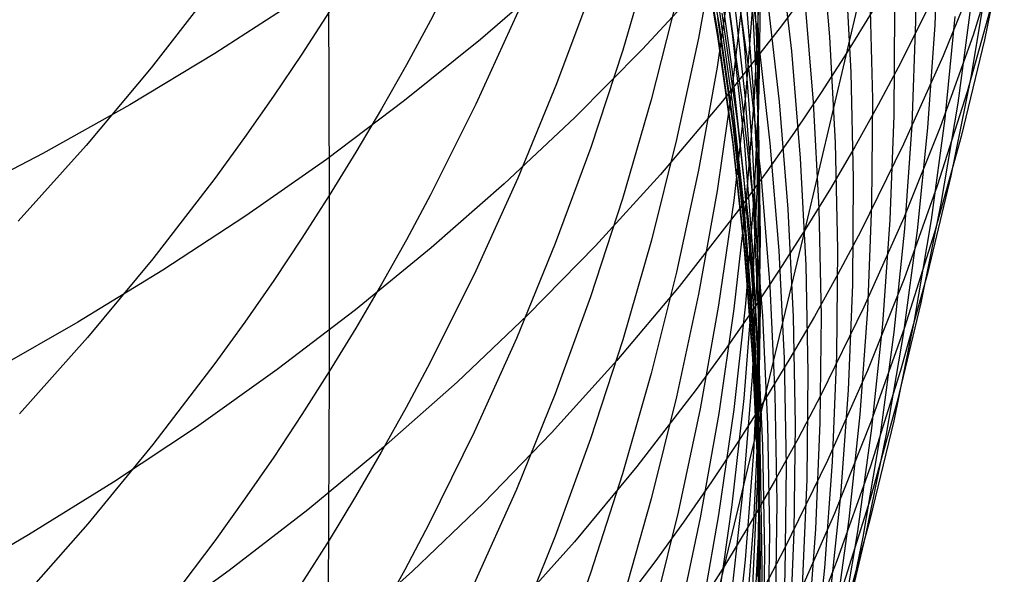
# Model space of a CAD drawing. Extents: x -383 to 1849, y -1185 to -529.
# Tile 675 of 870: x 1801.6 to 1806.04, y -1105.01 to -1102.5. Entities that reach past the tile are written whole.
import ezdxf

# ---------------------------------------------------------------- set-up
doc = ezdxf.new("R2010")
doc.units = 0
doc.layers.add('PREDEFINITO', color=7, linetype='CONTINUOUS')

msp = doc.modelspace()

# ---------------------------------------------------------------- linework, layer by layer
at = {"layer": 'PREDEFINITO'}
for p, q in [((1802.9865, -1101.6175, 619.7244), (1802.994, -1103.2984, 616.3244)), ((1805.1417, -1103.4522, 535.1907), (1805.5225, -1101.8287, 531.9246)), ((1804.8688, -1102.0285, 591.5961), (1804.9071, -1102.5132, 591.6704)), ((1805.6419, -1102.042, 552.9338), (1805.6397, -1102.5118, 552.787)), ((1804.6605, -1102.084, 577.9383), (1804.7442, -1102.5682, 577.9322)), ((1804.6612, -1102.0767, 574.6128), (1804.745, -1102.5603, 574.5882)), ((1804.6692, -1102.0473, 572.9781), (1804.7533, -1102.5301, 572.9472)), ((1804.7441, -1102.0809, 584.7192), (1804.8126, -1102.5668, 584.753)), ((1805.7428, -1102.061, 551.1642), (1805.726, -1102.5275, 551.0072)), ((1803.6554, -1102.1022, 615.8072), (1803.4501, -1102.5082, 615.9827)), ((1804.7439, -1102.1267, 606.0381), (1804.6602, -1102.588, 606.1856)), ((1804.6617, -1102.0978, 576.3033), (1804.7456, -1102.5811, 576.2828)), ((1804.8124, -1102.1288, 588.1558), (1804.8657, -1102.615, 588.2099)), ((1804.8578, -1102.0969, 566.4471), (1804.9277, -1102.5785, 566.3787)), ((1805.21, -1102.1038, 559.789), (1805.2511, -1102.5822, 559.682)), ((1805.0236, -1102.167, 563.127), (1805.079, -1102.6477, 563.0394)), ((1806.0321, -1102.1538, 539.9641), (1805.8986, -1102.5745, 539.7522)), ((1806.0398, -1102.1543, 543.8148), (1805.9503, -1102.5955, 543.6195)), ((1804.4473, -1102.1978, 609.8862), (1804.318, -1102.642, 610.0478)), ((1804.9016, -1102.1761, 593.366), (1804.9244, -1102.6609, 593.4502)), ((1804.7436, -1102.252, 582.9918), (1804.812, -1102.7384, 583.0167)), ((1804.8121, -1102.2529, 604.2022), (1804.7437, -1102.7197, 604.3414)), ((1804.8182, -1102.2532, 568.0689), (1804.8877, -1102.7361, 568.0097)), ((1805.9271, -1102.2629, 537.919), (1805.764, -1102.6682, 537.7006)), ((1804.0054, -1102.3087, 527.0685), (1803.6756, -1102.594, 526.8449)), ((1804.9245, -1102.2824, 595.1468), (1804.9321, -1102.766, 595.2406)), ((1805.3212, -1102.2659, 558.0549), (1805.3473, -1102.7435, 557.9377)), ((1804.6988, -1102.3214, 529.3745), (1804.4065, -1102.6388, 529.1463)), ((1804.8655, -1102.3364, 602.3741), (1804.8123, -1102.8079, 602.5045)), ((1804.8687, -1102.3369, 589.9059), (1804.9071, -1102.8231, 589.9704)), ((1804.9398, -1102.3456, 596.9373), (1804.9324, -1102.8268, 597.0404)), ((1805.7653, -1102.3099, 535.8558), (1805.5728, -1102.698, 535.632)), ((1805.9642, -1102.316, 545.6205), (1805.889, -1102.7645, 545.4343)), ((1802.47, -1102.3621, 620.082), (1802.1902, -1102.7218, 620.2548)), ((1804.1795, -1102.3638, 611.9049), (1804.0198, -1102.7948, 612.0714)), ((1804.7439, -1102.3906, 581.2718), (1804.8125, -1102.8774, 581.2882)), ((1804.7872, -1102.3829, 569.6942), (1804.8562, -1102.8673, 569.6441)), ((1804.815, -1102.3608, 586.4604), (1804.8685, -1102.8477, 586.5042)), ((1804.9098, -1102.373, 600.5512), (1804.8719, -1102.8482, 600.6727)), ((1804.9332, -1102.3777, 598.7394), (1804.9106, -1102.8562, 598.8518)), ((1804.9692, -1102.3933, 564.75), (1805.0239, -1102.876, 564.6716)), ((1805.1622, -1102.3601, 531.5759), (1805.0347, -1102.5331, 531.4611)), ((1805.1376, -1102.3962, 561.4103), (1805.178, -1102.877, 561.3125)), ((1805.4333, -1102.3872, 556.3099), (1805.4448, -1102.8629, 556.1824)), ((1802.8499, -1102.4167, 524.5547), (1802.477, -1102.658, 524.3436)), ((1804.5611, -1102.4148, 608.0345), (1804.447, -1102.8663, 608.1887)), ((1805.8906, -1102.4273, 547.4238), (1805.8298, -1102.8822, 547.2469)), ((1805.9913, -1102.4009, 541.7918), (1805.8721, -1102.8304, 541.5882)), ((1802.9935, -1102.47, 618.0302), (1802.8699, -1102.661, 618.1173)), ((1803.8453, -1102.4711, 613.9404), (1803.6553, -1102.887, 614.1106)), ((1804.7655, -1102.4756, 571.3219), (1804.8343, -1102.9609, 571.2812)), ((1805.4442, -1102.468, 533.6653), (1805.331, -1102.6515, 533.5517)), ((1805.5437, -1102.4646, 554.5548), (1805.5409, -1102.9371, 554.4173)), ((1803.4501, -1102.5082, 615.9827), (1803.3418, -1102.7085, 616.0693)), ((1804.7464, -1102.4959, 579.5517), (1804.8151, -1102.9825, 579.5585)), ((1804.7533, -1102.5301, 572.9472), (1804.8222, -1103.0157, 572.916)), ((1804.9071, -1102.5132, 591.6704), (1804.9302, -1102.9991, 591.7449)), ((1805.6397, -1102.5118, 552.787), (1805.6224, -1102.9809, 552.6395)), ((1805.726, -1102.5275, 551.0072), (1805.6939, -1102.9928, 550.8496)), ((1805.8171, -1102.4904, 549.2225), (1805.7708, -1102.9505, 549.0553)), ((1804.7442, -1102.5682, 577.9322), (1804.8127, -1103.0551, 577.9261)), ((1804.745, -1102.5603, 574.5882), (1804.8135, -1103.0467, 574.5635)), ((1805.0347, -1102.5331, 531.4611), (1804.7689, -1102.8726, 531.2338)), ((1804.8126, -1102.5668, 584.753), (1804.8659, -1103.0548, 584.787)), ((1805.8986, -1102.5745, 539.7522), (1805.7499, -1102.9899, 539.5413)), ((1803.6756, -1102.594, 526.8449), (1803.334, -1102.8697, 526.6257)), ((1804.6602, -1102.588, 606.1856), (1804.5613, -1103.0462, 606.332)), ((1804.7456, -1102.5811, 576.2828), (1804.8144, -1103.0672, 576.2623)), ((1804.8657, -1102.615, 588.2099), (1804.9038, -1103.1029, 588.2642)), ((1804.9277, -1102.5785, 566.3787), (1804.9824, -1103.0623, 566.3097)), ((1805.2511, -1102.5822, 559.682), (1805.277, -1103.0616, 559.5741)), ((1805.9503, -1102.5955, 543.6195), (1805.8455, -1103.0329, 543.4245)), ((1802.477, -1102.658, 524.3436), (1802.0941, -1102.8889, 524.1379)), ((1802.8699, -1102.661, 618.1173), (1802.7427, -1102.8499, 618.2035)), ((1804.4065, -1102.6388, 529.1463), (1804.1012, -1102.9472, 528.9219)), ((1804.318, -1102.642, 610.0478), (1804.1734, -1103.0815, 610.2077)), ((1804.9244, -1102.6609, 593.4502), (1804.932, -1103.1462, 593.5345)), ((1805.079, -1102.6477, 563.0394), (1805.1192, -1103.13, 562.9509)), ((1805.331, -1102.6515, 533.5517), (1805.214, -1102.8329, 533.4387)), ((1803.3418, -1102.7085, 616.0693), (1803.2296, -1102.9071, 616.1552)), ((1805.5728, -1102.698, 535.632), (1805.4708, -1102.8894, 535.5209)), ((1805.764, -1102.6682, 537.7006), (1805.5856, -1103.0672, 537.4836)), ((1802.1902, -1102.7218, 620.2548), (1801.8966, -1103.0728, 620.4233)), ((1804.7437, -1102.7197, 604.3414), (1804.66, -1103.1838, 604.4797)), ((1804.812, -1102.7384, 583.0167), (1804.8652, -1103.2271, 583.0418)), ((1804.8877, -1102.7361, 568.0097), (1804.942, -1103.2211, 567.9499)), ((1805.3473, -1102.7435, 557.9377), (1805.3583, -1103.2217, 557.8195)), ((1804.0198, -1102.7948, 612.0714), (1803.8449, -1103.2202, 612.2357)), ((1804.9321, -1102.766, 595.2406), (1804.9245, -1103.2495, 595.3344)), ((1805.889, -1102.7645, 545.4343), (1805.7986, -1103.2097, 545.248)), ((1804.8123, -1102.8079, 602.5045), (1804.7438, -1103.2774, 602.6344)), ((1804.9071, -1102.8231, 589.9704), (1804.9302, -1103.3103, 590.035)), ((1804.9324, -1102.8268, 597.0404), (1804.9099, -1103.3075, 597.1434)), ((1805.214, -1102.8329, 533.4387), (1805.0932, -1103.0123, 533.3264)), ((1805.8721, -1102.8304, 541.5882), (1805.7376, -1103.2551, 541.3851)), ((1802.7427, -1102.8499, 618.2035), (1802.6117, -1103.0368, 618.2887)), ((1803.334, -1102.8697, 526.6257), (1802.9812, -1103.1354, 526.4111)), ((1804.447, -1102.8663, 608.1887), (1804.3176, -1103.3136, 608.3415)), ((1804.7689, -1102.8726, 531.2338), (1804.4891, -1103.2033, 531.0098)), ((1804.8125, -1102.8774, 581.2882), (1804.8658, -1103.3663, 581.3047)), ((1804.8719, -1102.8482, 600.6727), (1804.8189, -1103.3218, 600.7937)), ((1804.8562, -1102.8673, 569.6441), (1804.91, -1103.3539, 569.5936)), ((1804.8685, -1102.8477, 586.5042), (1804.9068, -1103.3362, 586.5481)), ((1804.9106, -1102.8562, 598.8518), (1804.8728, -1103.3337, 598.9639)), ((1805.0239, -1102.876, 564.6716), (1805.0634, -1103.3603, 564.5924)), ((1805.178, -1102.877, 561.3125), (1805.2032, -1103.3589, 561.2139)), ((1805.4448, -1102.8629, 556.1824), (1805.4411, -1103.3386, 556.0541)), ((1805.8298, -1102.8822, 547.2469), (1805.7538, -1103.3342, 547.0698)), ((1802.0941, -1102.8889, 524.1379), (1801.7018, -1103.109, 523.9378)), ((1803.2296, -1102.9071, 616.1552), (1803.1137, -1103.1037, 616.2402)), ((1803.6553, -1102.887, 614.1106), (1803.45, -1103.2963, 614.278)), ((1805.4708, -1102.8894, 535.5209), (1805.3649, -1103.0789, 535.4102)), ((1804.1012, -1102.9472, 528.9219), (1803.7833, -1103.2461, 528.7014)), ((1804.8343, -1102.9609, 571.2812), (1804.8879, -1103.4483, 571.24)), ((1805.5409, -1102.9371, 554.4173), (1805.5229, -1103.409, 554.2791)), ((1805.7708, -1102.9505, 549.0553), (1805.7093, -1103.4084, 548.8876)), ((1804.8151, -1102.9825, 579.5585), (1804.8686, -1103.4713, 579.5653)), ((1804.8222, -1103.0157, 572.916), (1804.8759, -1103.5035, 572.8846)), ((1804.9302, -1102.9991, 591.7449), (1804.938, -1103.4855, 591.8195)), ((1805.0932, -1103.0123, 533.3264), (1804.9687, -1103.1897, 533.2148)), ((1805.7499, -1102.9899, 539.5413), (1805.5859, -1103.3996, 539.3315)), ((1805.6224, -1102.9809, 552.6395), (1805.5898, -1103.4489, 552.4913)), ((1805.6939, -1102.9928, 550.8496), (1805.6468, -1103.4565, 550.6915)), ((1802.6117, -1103.0368, 618.2887), (1802.4771, -1103.2217, 618.373)), ((1804.5613, -1103.0462, 606.332), (1804.4472, -1103.5006, 606.4773)), ((1804.8127, -1103.0551, 577.9261), (1804.866, -1103.5443, 577.92)), ((1804.8135, -1103.0467, 574.5635), (1804.8668, -1103.5353, 574.5385)), ((1804.8659, -1103.0548, 584.787), (1804.9039, -1103.5445, 584.8211)), ((1804.9824, -1103.0623, 566.3097), (1805.0218, -1103.5476, 566.2399)), ((1805.277, -1103.0616, 559.5741), (1805.2876, -1103.5416, 559.4654)), ((1805.8455, -1103.0329, 543.4245), (1805.7255, -1103.466, 543.2299)), ((1801.8966, -1103.0728, 620.4233), (1801.5897, -1103.4149, 620.5876)), ((1803.1137, -1103.1037, 616.2402), (1802.994, -1103.2984, 616.3244)), ((1804.1734, -1103.0815, 610.2077), (1804.0135, -1103.5159, 610.3657)), ((1804.8144, -1103.0672, 576.2623), (1804.8679, -1103.5555, 576.2416)), ((1804.9038, -1103.1029, 588.2642), (1804.9267, -1103.5918, 588.3187)), ((1805.3649, -1103.0789, 535.4102), (1805.2552, -1103.2665, 535.3002)), ((1805.5856, -1103.0672, 537.4836), (1805.3918, -1103.4595, 537.2684)), ((1801.7018, -1103.109, 523.9378), (1801.3005, -1103.3183, 523.7435)), ((1802.9812, -1103.1354, 526.4111), (1802.6176, -1103.391, 526.2014)), ((1804.932, -1103.1462, 593.5345), (1804.9244, -1103.6315, 593.6188)), ((1805.1192, -1103.13, 562.9509), (1805.1441, -1103.6133, 562.8618)), ((1804.66, -1103.1838, 604.4797), (1804.561, -1103.6448, 604.6172)), ((1804.9687, -1103.1897, 533.2148), (1804.8405, -1103.3649, 533.1039)), ((1802.4771, -1103.2217, 618.373), (1802.1972, -1103.5849, 618.5387)), ((1803.8449, -1103.2202, 612.2357), (1803.6547, -1103.6394, 612.3976)), ((1804.4891, -1103.2033, 531.0098), (1804.1958, -1103.5251, 530.7892)), ((1804.8652, -1103.2271, 583.0418), (1804.9032, -1103.7174, 583.0669)), ((1804.942, -1103.2211, 567.9499), (1804.9811, -1103.7077, 567.8896)), ((1805.3583, -1103.2217, 557.8195), (1805.3541, -1103.6997, 557.7007)), ((1805.7986, -1103.2097, 545.248), (1805.693, -1103.6512, 545.062)), ((1803.7833, -1103.2461, 528.7014), (1803.4533, -1103.5356, 528.4851)), ((1804.7438, -1103.2774, 602.6344), (1804.6601, -1103.7441, 602.7636)), ((1804.9245, -1103.2495, 595.3344), (1804.9017, -1103.7325, 595.4281)), ((1805.2552, -1103.2665, 535.3002), (1805.1417, -1103.4522, 535.1907)), ((1805.7376, -1103.2551, 541.3851), (1805.5878, -1103.6745, 541.183)), ((1802.994, -1103.2984, 616.3244), (1802.8704, -1103.4911, 616.4077)), ((1802.994, -1103.2984, 616.3244), (1802.9938, -1104.0932, 614.6041)), ((1803.45, -1103.2963, 614.278), (1803.3417, -1103.4984, 614.3607)), ((1804.3176, -1103.3136, 608.3415), (1804.173, -1103.7563, 608.4927)), ((1804.8189, -1103.3218, 600.7937), (1804.7506, -1103.7933, 600.9143)), ((1804.9099, -1103.3075, 597.1434), (1804.872, -1103.7871, 597.2461)), ((1804.9302, -1103.3103, 590.035), (1804.9381, -1103.7982, 590.0996)), ((1804.8405, -1103.3649, 533.1039), (1804.5732, -1103.7089, 532.8844)), ((1804.8728, -1103.3337, 598.9639), (1804.8198, -1103.8095, 599.0756)), ((1804.8658, -1103.3663, 581.3047), (1804.9039, -1103.8569, 581.3213)), ((1804.9068, -1103.3362, 586.5481), (1804.9299, -1103.8258, 586.5921)), ((1804.91, -1103.3539, 569.5936), (1804.9485, -1103.8421, 569.5427)), ((1805.0634, -1103.3603, 564.5924), (1805.0877, -1103.8457, 564.5127)), ((1805.2032, -1103.3589, 561.2139), (1805.2133, -1103.8412, 561.1146)), ((1805.4411, -1103.3386, 556.0541), (1805.4222, -1103.8136, 555.9252)), ((1805.7538, -1103.3342, 547.0698), (1805.6625, -1103.783, 546.8927)), ((1802.6176, -1103.391, 526.2014), (1802.2436, -1103.6363, 525.9968)), ((1805.5859, -1103.3996, 539.3315), (1805.4067, -1103.8029, 539.1232)), ((1805.5229, -1103.409, 554.2791), (1805.4896, -1103.8798, 554.1403)), ((1805.7093, -1103.4084, 548.8876), (1805.6326, -1103.8635, 548.7199)), ((1804.7771, -1104.9703, 538.5088), (1805.1417, -1103.4522, 535.1907)), ((1804.8879, -1103.4483, 571.24), (1804.9263, -1103.9374, 571.1986)), ((1805.1417, -1103.4522, 535.1907), (1805.0243, -1103.6358, 535.0819)), ((1805.3918, -1103.4595, 537.2684), (1805.2892, -1103.653, 537.1614)), ((1805.5898, -1103.4489, 552.4913), (1805.542, -1103.9151, 552.3427)), ((1805.6468, -1103.4565, 550.6915), (1805.5844, -1103.9178, 550.5331)), ((1802.8704, -1103.4911, 616.4077), (1802.7431, -1103.6817, 616.4901)), ((1803.3417, -1103.4984, 614.3607), (1803.2295, -1103.6986, 614.4426)), ((1804.4472, -1103.5006, 606.4773), (1804.3178, -1103.9509, 606.6213)), ((1804.8686, -1103.4713, 579.5653), (1804.9069, -1103.9618, 579.5722)), ((1804.8759, -1103.5035, 572.8846), (1804.9144, -1103.993, 572.853)), ((1804.938, -1103.4855, 591.8195), (1804.9307, -1103.9719, 591.8941)), ((1805.7255, -1103.466, 543.2299), (1805.5901, -1103.8944, 543.0359)), ((1803.4533, -1103.5356, 528.4851), (1803.1115, -1103.8152, 528.2731)), ((1804.0135, -1103.5159, 610.3657), (1803.8385, -1103.9445, 610.5216)), ((1804.1958, -1103.5251, 530.7892), (1803.8894, -1103.8376, 530.5723)), ((1804.866, -1103.5443, 577.92), (1804.904, -1104.0351, 577.9139)), ((1804.8668, -1103.5353, 574.5385), (1804.9049, -1104.0256, 574.5135)), ((1804.9039, -1103.5445, 584.8211), (1804.9267, -1104.0353, 584.8553)), ((1805.0218, -1103.5476, 566.2399), (1805.0461, -1104.0341, 566.1697)), ((1805.2876, -1103.5416, 559.4654), (1805.2831, -1104.0214, 559.3561)), ((1802.1972, -1103.5849, 618.5387), (1801.9036, -1103.9394, 618.7004)), ((1804.8679, -1103.5555, 576.2416), (1804.9062, -1104.0455, 576.2208)), ((1804.9267, -1103.5918, 588.3187), (1804.9344, -1104.0813, 588.3732)), ((1802.2436, -1103.6363, 525.9968), (1801.8598, -1103.871, 525.7973)), ((1803.6547, -1103.6394, 612.3976), (1803.4493, -1104.0519, 612.5569)), ((1804.9244, -1103.6315, 593.6188), (1804.9016, -1104.1162, 593.7031)), ((1805.0243, -1103.6358, 535.0819), (1804.9032, -1103.8174, 534.9737)), ((1805.1441, -1103.6133, 562.8618), (1805.1539, -1104.0972, 562.772)), ((1802.7431, -1103.6817, 616.4901), (1802.6122, -1103.8703, 616.5717)), ((1804.561, -1103.6448, 604.6172), (1804.4469, -1104.102, 604.7535)), ((1805.2892, -1103.653, 537.1614), (1805.1827, -1103.8446, 537.055)), ((1805.5878, -1103.6745, 541.183), (1805.4228, -1104.0881, 540.982)), ((1805.693, -1103.6512, 545.062), (1805.5721, -1104.0883, 544.8763)), ((1803.2295, -1103.6986, 614.4426), (1803.1136, -1103.8969, 614.5237)), ((1804.5732, -1103.7089, 532.8844), (1804.292, -1104.0441, 532.668)), ((1804.9032, -1103.7174, 583.0669), (1804.926, -1104.2088, 583.0921)), ((1804.9811, -1103.7077, 567.8896), (1805.005, -1104.1954, 567.8289)), ((1805.3541, -1103.6997, 557.7007), (1805.3346, -1104.1771, 557.5812)), ((1804.173, -1103.7563, 608.4927), (1804.0131, -1104.1937, 608.6421)), ((1804.6601, -1103.7441, 602.7636), (1804.5612, -1104.2077, 602.8919)), ((1804.9017, -1103.7325, 595.4281), (1804.8638, -1104.2145, 595.5216)), ((1803.1115, -1103.8152, 528.2731), (1802.7585, -1104.0847, 528.0656)), ((1804.7506, -1103.7933, 600.9143), (1804.667, -1104.2622, 601.0341)), ((1804.8198, -1103.8095, 599.0756), (1804.7515, -1104.2833, 599.1868)), ((1804.9032, -1103.8174, 534.9737), (1804.7783, -1103.9968, 534.8661)), ((1804.872, -1103.7871, 597.2461), (1804.819, -1104.2651, 597.3486)), ((1804.9381, -1103.7982, 590.0996), (1804.9308, -1104.286, 590.1643)), ((1805.4067, -1103.8029, 539.1232), (1805.2121, -1104.1995, 538.9164)), ((1805.4222, -1103.8136, 555.9252), (1805.3881, -1104.2874, 555.7957)), ((1805.6625, -1103.783, 546.8927), (1805.556, -1104.228, 546.7158)), ((1803.8894, -1103.8376, 530.5723), (1803.5704, -1104.1407, 530.3591)), ((1804.9039, -1103.8569, 581.3213), (1804.9267, -1104.3486, 581.3379)), ((1804.9299, -1103.8258, 586.5921), (1804.9377, -1104.3159, 586.6362)), ((1804.9485, -1103.8421, 569.5427), (1804.9719, -1104.3314, 569.4914)), ((1805.1827, -1103.8446, 537.055), (1805.0724, -1104.0343, 536.9491)), ((1805.0877, -1103.8457, 564.5127), (1805.0968, -1104.3316, 564.4323)), ((1805.2133, -1103.8412, 561.1146), (1805.2081, -1104.3235, 561.0147)), ((1805.6326, -1103.8635, 548.7199), (1805.5407, -1104.3154, 548.5521)), ((1801.8598, -1103.871, 525.7973), (1801.4665, -1104.095, 525.6033)), ((1802.6122, -1103.8703, 616.5717), (1802.4775, -1104.0568, 616.6523)), ((1803.1136, -1103.8969, 614.5237), (1802.9938, -1104.0932, 614.6041)), ((1805.5901, -1103.8944, 543.0359), (1805.4395, -1104.3174, 542.8428)), ((1805.4896, -1103.8798, 554.1403), (1805.4412, -1104.3489, 554.0011)), ((1801.9036, -1103.9394, 618.7004), (1801.5966, -1104.2849, 618.858)), ((1803.8385, -1103.9445, 610.5216), (1803.6482, -1104.3669, 610.6752)), ((1804.3178, -1103.9509, 606.6213), (1804.1732, -1104.3964, 606.7637)), ((1804.9263, -1103.9374, 571.1986), (1804.9494, -1104.4276, 571.1569)), ((1805.542, -1103.9151, 552.3427), (1805.479, -1104.3792, 552.1937)), ((1805.5844, -1103.9178, 550.5331), (1805.5068, -1104.3765, 550.3746)), ((1804.7783, -1103.9968, 534.8661), (1804.6497, -1104.1742, 534.7593)), ((1804.9069, -1103.9618, 579.5722), (1804.9299, -1104.4533, 579.579)), ((1804.9307, -1103.9719, 591.8941), (1804.9081, -1104.4578, 591.9686)), ((1804.9144, -1103.993, 572.853), (1804.9376, -1104.4836, 572.8212)), ((1804.904, -1104.0351, 577.9139), (1804.9269, -1104.527, 577.9078)), ((1804.9049, -1104.0256, 574.5135), (1804.9278, -1104.5169, 574.4884)), ((1804.9267, -1104.0353, 584.8553), (1804.9343, -1104.5266, 584.8895)), ((1805.0724, -1104.0343, 536.9491), (1804.9582, -1104.222, 536.8438)), ((1805.0461, -1104.0341, 566.1697), (1805.0551, -1104.5211, 566.099)), ((1805.2831, -1104.0214, 559.3561), (1805.2633, -1104.5007, 559.2462)), ((1802.4775, -1104.0568, 616.6523), (1802.1977, -1104.4232, 616.8107)), ((1802.7585, -1104.0847, 528.0656), (1802.3948, -1104.3441, 527.8627)), ((1803.4493, -1104.0519, 612.5569), (1803.3409, -1104.2556, 612.6356)), ((1804.292, -1104.0441, 532.668), (1803.9972, -1104.3703, 532.4549)), ((1804.9062, -1104.0455, 576.2208), (1804.9293, -1104.5365, 576.2)), ((1804.9344, -1104.0813, 588.3732), (1804.9269, -1104.5708, 588.4277)), ((1802.9938, -1104.0932, 614.6041), (1802.8703, -1104.2875, 614.6835)), ((1802.9938, -1104.0932, 614.6041), (1802.9859, -1105.5917, 611.1206)), ((1804.4469, -1104.102, 604.7535), (1804.3175, -1104.555, 604.8885)), ((1804.9016, -1104.1162, 593.7031), (1804.8636, -1104.5999, 593.7871)), ((1805.1539, -1104.0972, 562.772), (1805.1484, -1104.581, 562.6817)), ((1805.4228, -1104.0881, 540.982), (1805.2424, -1104.4954, 540.7824)), ((1805.5721, -1104.0883, 544.8763), (1805.436, -1104.5206, 544.6913)), ((1803.5704, -1104.1407, 530.3591), (1803.2393, -1104.4342, 530.15)), ((1804.6497, -1104.1742, 534.7593), (1804.3818, -1104.5224, 534.5477)), ((1804.0131, -1104.1937, 608.6421), (1803.8381, -1104.6253, 608.7895)), ((1804.5612, -1104.2077, 602.8919), (1804.4471, -1104.6675, 603.0191)), ((1804.8638, -1104.2145, 595.5216), (1804.8105, -1104.6948, 595.6147)), ((1804.926, -1104.2088, 583.0921), (1804.9335, -1104.7007, 583.1173)), ((1805.005, -1104.1954, 567.8289), (1805.0137, -1104.6837, 567.7678)), ((1805.2121, -1104.1995, 538.9164), (1805.1091, -1104.3951, 538.8137)), ((1805.3346, -1104.1771, 557.5812), (1805.3, -1104.6534, 557.4613)), ((1803.3409, -1104.2556, 612.6356), (1803.2286, -1104.4573, 612.7135)), ((1804.667, -1104.2622, 601.0341), (1804.5682, -1104.7279, 601.1532)), ((1804.9582, -1104.222, 536.8438), (1804.8402, -1104.4077, 536.7391)), ((1805.556, -1104.228, 546.7158), (1805.4344, -1104.6687, 546.5394)), ((1802.8703, -1104.2875, 614.6835), (1802.743, -1104.4797, 614.7622)), ((1804.7515, -1104.2833, 599.1868), (1804.6679, -1104.7543, 599.2974)), ((1804.819, -1104.2651, 597.3486), (1804.7507, -1104.7409, 597.4505)), ((1804.9308, -1104.286, 590.1643), (1804.9083, -1104.7733, 590.2289)), ((1805.3881, -1104.2874, 555.7957), (1805.3388, -1104.7596, 555.6659)), ((1802.3948, -1104.3441, 527.8627), (1802.0207, -1104.593, 527.6648)), ((1804.9267, -1104.3486, 581.3379), (1804.9344, -1104.8409, 581.3545)), ((1804.9377, -1104.3159, 586.6362), (1804.9303, -1104.8061, 586.6803)), ((1804.9719, -1104.3314, 569.4914), (1804.98, -1104.8213, 569.4398)), ((1805.0968, -1104.3316, 564.4323), (1805.0907, -1104.8175, 564.3516)), ((1805.2081, -1104.3235, 561.0147), (1805.1876, -1104.8052, 560.9143)), ((1805.4395, -1104.3174, 542.8428), (1805.2735, -1104.7347, 542.6507)), ((1805.4412, -1104.3489, 554.0011), (1805.3775, -1104.8158, 553.8616)), ((1805.5407, -1104.3154, 548.5521), (1805.4335, -1104.7634, 548.3846)), ((1803.6482, -1104.3669, 610.6752), (1803.4427, -1104.7826, 610.8264)), ((1803.9972, -1104.3703, 532.4549), (1803.6893, -1104.6872, 532.2452)), ((1804.1732, -1104.3964, 606.7637), (1804.0134, -1104.8367, 606.9044)), ((1805.1091, -1104.3951, 538.8137), (1805.0022, -1104.5888, 538.7115)), ((1805.479, -1104.3792, 552.1937), (1805.4008, -1104.8405, 552.0447)), ((1805.5068, -1104.3765, 550.3746), (1805.414, -1104.8318, 550.2161)), ((1802.1977, -1104.4232, 616.8107), (1801.9041, -1104.7809, 616.9654)), ((1803.2393, -1104.4342, 530.15), (1802.8965, -1104.7178, 529.945)), ((1804.8402, -1104.4077, 536.7391), (1804.7183, -1104.5913, 536.635)), ((1804.9494, -1104.4276, 571.1569), (1804.9574, -1104.9184, 571.115)), ((1802.743, -1104.4797, 614.7622), (1802.612, -1104.6698, 614.84)), ((1803.2286, -1104.4573, 612.7135), (1803.1126, -1104.6572, 612.7907)), ((1804.9081, -1104.4578, 591.9686), (1804.8703, -1104.9426, 592.0429)), ((1804.9299, -1104.4533, 579.579), (1804.9377, -1104.9455, 579.5859)), ((1804.9376, -1104.4836, 572.8212), (1804.9457, -1104.9747, 572.7893)), ((1804.3818, -1104.5224, 534.5477), (1804.1, -1104.8617, 534.3392)), ((1804.9343, -1104.5266, 584.8895), (1804.9267, -1105.018, 584.9237)), ((1804.9269, -1104.527, 577.9078), (1804.9345, -1105.0195, 577.9016)), ((1804.9278, -1104.5169, 574.4884), (1804.9354, -1105.0088, 574.4632)), ((1805.2424, -1104.4954, 540.7824), (1805.0467, -1104.8958, 540.5843)), ((1805.0551, -1104.5211, 566.099), (1805.0489, -1105.008, 566.0278)), ((1805.2633, -1104.5007, 559.2462), (1805.2283, -1104.9789, 559.1358)), ((1805.436, -1104.5206, 544.6913), (1805.2847, -1104.9476, 544.5072)), ((1804.3175, -1104.555, 604.8885), (1804.1729, -1105.0033, 605.0221)), ((1804.9269, -1104.5708, 588.4277), (1804.9041, -1105.0598, 588.4822)), ((1804.9293, -1104.5365, 576.2), (1804.9372, -1105.0281, 576.1792)), ((1802.0207, -1104.593, 527.6648), (1801.6368, -1104.8312, 527.472)), ((1804.7183, -1104.5913, 536.635), (1804.5928, -1104.7728, 536.5316)), ((1804.8636, -1104.5999, 593.7871), (1804.8104, -1105.082, 593.8709)), ((1805.0022, -1104.5888, 538.7115), (1804.8916, -1104.7806, 538.6099)), ((1805.1484, -1104.581, 562.6817), (1805.1278, -1105.0643, 562.5909)), ((1803.1126, -1104.6572, 612.7907), (1802.9927, -1104.855, 612.8671)), ((1803.8381, -1104.6253, 608.7895), (1803.6478, -1105.0507, 608.9348)), ((1805.3, -1104.6534, 557.4613), (1805.2502, -1105.128, 557.341)), ((1802.612, -1104.6698, 614.84), (1802.4774, -1104.8579, 614.9169)), ((1803.6893, -1104.6872, 532.2452), (1803.3689, -1104.9947, 532.0393)), ((1804.4471, -1104.6675, 603.0191), (1804.3177, -1105.1231, 603.1452)), ((1804.8105, -1104.6948, 595.6147), (1804.7421, -1105.1729, 595.7075)), ((1804.9335, -1104.7007, 583.1173), (1804.9259, -1105.1927, 583.1426)), ((1805.0137, -1104.6837, 567.7678), (1805.0072, -1105.172, 567.7063)), ((1805.4344, -1104.6687, 546.5394), (1805.2974, -1105.1045, 546.3635)), ((1802.8965, -1104.7178, 529.945), (1802.5426, -1104.9913, 529.7444)), ((1804.5682, -1104.7279, 601.1532), (1804.4542, -1105.1898, 601.2713)), ((1804.7507, -1104.7409, 597.4505), (1804.6671, -1105.2141, 597.5519)), ((1805.2735, -1104.7347, 542.6507), (1805.0922, -1105.1457, 542.46)), ((1801.9041, -1104.7809, 616.9654), (1801.5971, -1105.1295, 617.1161)), ((1803.4427, -1104.7826, 610.8264), (1803.3342, -1104.9878, 610.901)), ((1804.5928, -1104.7728, 536.5316), (1804.4636, -1104.9521, 536.4288)), ((1804.6679, -1104.7543, 599.2974), (1804.5691, -1105.2222, 599.4073)), ((1804.8916, -1104.7806, 538.6099), (1804.7771, -1104.9703, 538.5088)), ((1804.9083, -1104.7733, 590.2289), (1804.8705, -1105.2596, 590.2934)), ((1805.3388, -1104.7596, 555.6659), (1805.2743, -1105.2295, 555.5358)), ((1805.4335, -1104.7634, 548.3846), (1805.311, -1105.2072, 548.2174)), ((1801.6368, -1104.8312, 527.472), (1801.2435, -1105.0584, 527.2845)), ((1804.0134, -1104.8367, 606.9044), (1803.8383, -1105.2711, 607.0433)), ((1804.9303, -1104.8061, 586.6803), (1804.9077, -1105.2957, 586.7243)), ((1804.9344, -1104.8409, 581.3545), (1804.9268, -1105.3332, 581.3712)), ((1804.98, -1104.8213, 569.4398), (1804.9729, -1105.3111, 569.3879)), ((1805.0907, -1104.8175, 564.3516), (1805.0693, -1105.3028, 564.2704)), ((1805.1876, -1104.8052, 560.9143), (1805.152, -1105.2858, 560.8135)), ((1805.3775, -1104.8158, 553.8616), (1805.2985, -1105.2799, 553.7221)), ((1805.414, -1104.8318, 550.2161), (1805.3059, -1105.2833, 550.0578)), ((1805.4008, -1104.8405, 552.0447), (1805.3074, -1105.2986, 551.8957)), ((1802.4774, -1104.8579, 614.9169), (1802.1975, -1105.2274, 615.0681)), ((1802.9927, -1104.855, 612.8671), (1802.869, -1105.0509, 612.9427)), ((1804.1, -1104.8617, 534.3392), (1803.8046, -1105.192, 534.1338)), ((1805.0467, -1104.8958, 540.5843), (1804.9431, -1105.0933, 540.4859)), ((1804.9574, -1104.9184, 571.115), (1804.9501, -1105.4092, 571.0729)), ((1804.4636, -1104.9521, 536.4288), (1804.1944, -1105.3043, 536.2253)), ((1804.6094, -1105.6743, 540.1938), (1804.7771, -1104.9703, 538.5088)), ((1804.7771, -1104.9703, 538.5088), (1804.6587, -1105.158, 538.4083)), ((1804.8703, -1104.9426, 592.0429), (1804.8172, -1105.4258, 592.117)), ((1804.9377, -1104.9455, 579.5859), (1804.9304, -1105.4376, 579.5928)), ((1805.2847, -1104.9476, 544.5072), (1805.1181, -1105.3687, 544.324)), ((1802.5426, -1104.9913, 529.7444), (1802.1778, -1105.2544, 529.5484)), ((1803.3689, -1104.9947, 532.0393), (1803.0362, -1105.2925, 531.8371)), ((1803.3342, -1104.9878, 610.901), (1803.2219, -1105.191, 610.9749)), ((1804.1729, -1105.0033, 605.0221), (1804.0131, -1105.4462, 605.1542)), ((1804.9457, -1104.9747, 572.7893), (1804.9385, -1105.4658, 572.7572)), ((1805.0489, -1105.008, 566.0278), (1805.0274, -1105.4944, 565.9564)), ((1805.2283, -1104.9789, 559.1358), (1805.1781, -1105.4554, 559.0252))]:
    msp.add_line(p, q, dxfattribs=at)

doc.saveas('drawing.dxf')
